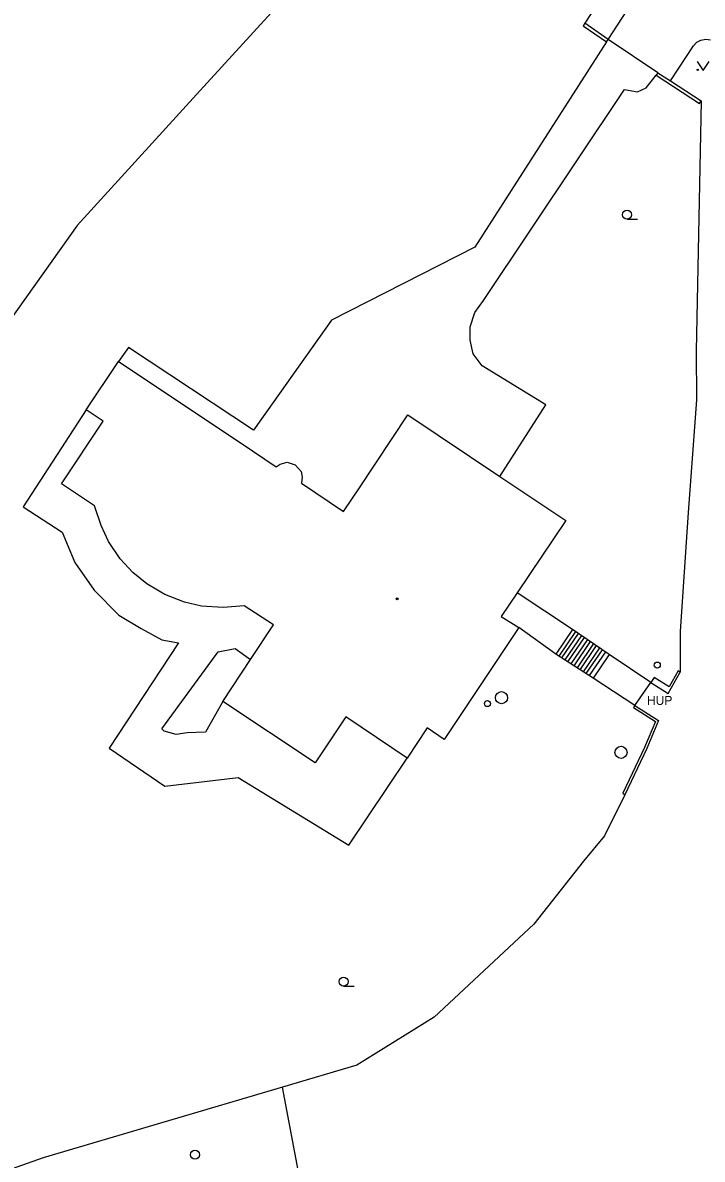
# Model space of a CAD drawing. Extents: x -598233 to -596890, y -1157848 to -1156431.
# Drawn here: x -598120.1 to -598063.7, y -1156844.7 to -1156750.3 of the extents above; entities that cross this region are included whole.
import ezdxf

# ---------------------------------------------------------------- set-up
doc = ezdxf.new("R2010")
doc.units = 0
for name, color, linetype in [('Level 11', 7, 'Continuous'), ('Level 27', 7, 'Continuous'), ('Level 28', 7, 'Continuous'), ('Level 31', 7, 'Continuous'), ('Level 36', 7, 'Continuous'), ('Level 39', 7, 'Continuous'), ('Level 41', 7, 'Continuous'), ('Level 5', 7, 'Continuous'), ('Level 7', 7, 'Continuous'), ('Level 8', 7, 'Continuous')]:
    doc.layers.add(name, color=color, linetype=linetype)

msp = doc.modelspace()

# ---------------------------------------------------------------- linework, layer by layer
at = {"layer": 'Level 11'}
for points in [[(-598071.52, -1156751.71), (-598066.4699, -1156743.92), (-598061.79, -1156746.1599)], [(-598071.66, -1156751.92), (-598082.6, -1156768.96), (-598094.5, -1156775.04), (-598100.99, -1156784.17), (-598111.37, -1156777.29), (-598112.19, -1156778.47)], [(-598066.36, -1156755.15), (-598064.44, -1156752.25)], [(-598064.44, -1156752.25), (-598064.17, -1156751.95), (-598063.82, -1156751.76), (-598063.43, -1156751.69), (-598063.03, -1156751.75)], [(-598080.51, -1156788.01), (-598076.71, -1156782.05), (-598082, -1156778.81), (-598082.73, -1156777.82), (-598082.99, -1156776.69), (-598082.99, -1156775.57), (-598082.6, -1156774.38), (-598081.87, -1156773.39), (-598070.16, -1156755.86), (-598069.1, -1156756.06), (-598068.38, -1156755.73), (-598067.53, -1156754.69)], [(-598114.86, -1156782.47), (-598120.1, -1156790.52), (-598116.86, -1156792.64), (-598115.8, -1156795.15), (-598114.21, -1156797.46), (-598112.16, -1156799.52), (-598110.31, -1156800.64), (-598108.59, -1156801.57), (-598107.2, -1156801.83), (-598112.96, -1156810.56), (-598108.33, -1156813.74), (-598102.24, -1156813.01), (-598093.05, -1156818.63), (-598088.21, -1156811.39)], [(-598074.48, -1156800.71), (-598079.08, -1156797.67)], [(-598075.88, -1156802.76), (-598078.94, -1156800.54)], [(-598074.48, -1156800.71), (-598075.88, -1156802.76)], [(-598071.43, -1156802.79), (-598074.48, -1156800.71)], [(-598074.23, -1156800.88), (-598075.63, -1156802.92)], [(-598075.38, -1156803.08), (-598073.98, -1156801.05)], [(-598073.74, -1156801.2199), (-598075.12, -1156803.25)], [(-598074.87, -1156803.4099), (-598073.49, -1156801.39)], [(-598073.24, -1156801.56), (-598074.62, -1156803.57)], [(-598103.53, -1156806.7), (-598104.95, -1156809.24), (-598106.48, -1156809.3), (-598107.4, -1156809.44), (-598108.39, -1156809.17), (-598108.59, -1156808.97), (-598103.9, -1156802.56), (-598102.51, -1156802.29), (-598101.22, -1156803.22)], [(-598074.36, -1156803.73), (-598072.99, -1156801.7199)], [(-598072.75, -1156801.89), (-598074.11, -1156803.9)], [(-598073.86, -1156804.06), (-598072.5, -1156802.06)], [(-598072.25, -1156802.23), (-598073.61, -1156804.2199)], [(-598073.35, -1156804.38), (-598072, -1156802.4)], [(-598071.75, -1156802.57), (-598073.1, -1156804.54)], [(-598072.78, -1156804.75), (-598075.88, -1156802.76)], [(-598071.43, -1156802.79), (-598072.78, -1156804.75)], [(-598067.9699, -1156805.13), (-598071.43, -1156802.79)], [(-598069.32, -1156807.02), (-598072.78, -1156804.75)], [(-598092.4, -1156836.89), (-598098.58, -1156838.72), (-598118.45, -1156844.59), (-598131.84, -1156849.33)], [(-598096.97, -1156855.95), (-598096.5, -1156852.82), (-598096.65, -1156849.09), (-598097.26, -1156845.61), (-598098.58, -1156838.72)]]:
    msp.add_lwpolyline(points, dxfattribs=at)
at = {"layer": 'Level 27'}
for centre in [(-598080.38, -1156806.38), (-598070.46, -1156810.92)]:
    msp.add_circle(centre, 0.5, dxfattribs=at)
at = {"layer": 'Level 28'}
msp.add_circle((-598067.45, -1156803.67), 0.25, dxfattribs=at)
at = {"layer": 'Level 31'}
msp.add_circle((-598081.55, -1156806.87), 0.25, dxfattribs=at)
at = {"layer": 'Level 36'}
for p, q in [((-598069.96, -1156766.645), (-598069.085, -1156766.645)), ((-598093.5, -1156830.335), (-598092.625, -1156830.335))]:
    msp.add_line(p, q, dxfattribs=at)
msp.add_lwpolyline([(-598064.14, -1156753.54), (-598063.64, -1156754.29), (-598063.14, -1156753.54)], dxfattribs=at)
for centre, radius in [((-598064.0902, -1156754.2398), 0.05), ((-598069.9601, -1156766.2699), 0.375), ((-598093.5001, -1156829.9599), 0.375), ((-598105.8401, -1156844.3399), 0.375)]:
    msp.add_circle(centre, radius, dxfattribs=at)
at = {"layer": 'Level 39'}
for radius in [0.09, 0.0398]:
    msp.add_circle((-598089.05, -1156798.17), radius, dxfattribs=at)
at = {"layer": 'Level 5'}
for points in [[(-598114.86, -1156782.4699), (-598112.19, -1156778.4699)], [(-598112.19, -1156778.4699), (-598102.01, -1156785.25)], [(-598113.45, -1156783.4099), (-598114.86, -1156782.4699)], [(-598116.9099, -1156788.62), (-598113.45, -1156783.4099)], [(-598092.18, -1156788.94), (-598088.1599, -1156782.9)], [(-598088.16, -1156782.9), (-598080.51, -1156788.01), (-598075.04, -1156791.66)], [(-598102.01, -1156785.25), (-598099.09, -1156787.2)], [(-598099.09, -1156787.2), (-598098.75, -1156786.99)], [(-598098.75, -1156786.99), (-598098.17, -1156786.82)], [(-598098.17, -1156786.82), (-598097.53, -1156787.03)], [(-598097.53, -1156787.03), (-598097.03, -1156787.59)], [(-598097.03, -1156787.59), (-598096.93, -1156788.07)], [(-598096.93, -1156788.07), (-598096.98, -1156788.57)], [(-598114.19, -1156790.45), (-598116.9099, -1156788.62)], [(-598096.98, -1156788.57), (-598093.5, -1156790.9099)], [(-598093.5, -1156790.9099), (-598092.18, -1156788.94)], [(-598113.64, -1156792.09), (-598114.19, -1156790.45)], [(-598113.01, -1156793.4099), (-598113.64, -1156792.09)], [(-598075.04, -1156791.6599), (-598079.08, -1156797.67)], [(-598112.05, -1156794.85), (-598113.01, -1156793.4099)], [(-598111.01, -1156795.98), (-598112.05, -1156794.85)], [(-598109.83, -1156796.93), (-598111.01, -1156795.98)], [(-598108.81, -1156797.54), (-598109.83, -1156796.93)], [(-598108.35, -1156797.82), (-598108.81, -1156797.54)], [(-598106.7199, -1156798.44), (-598108.35, -1156797.82)], [(-598079.08, -1156797.67), (-598080.42, -1156799.65)], [(-598105.3, -1156798.77), (-598106.7199, -1156798.44)], [(-598103.49, -1156798.88), (-598105.3, -1156798.77)], [(-598101.76, -1156798.74), (-598103.49, -1156798.88)], [(-598099.31, -1156800.34), (-598101.76, -1156798.74)], [(-598080.42, -1156799.65), (-598078.94, -1156800.54)], [(-598103.53, -1156806.7), (-598101.22, -1156803.22), (-598099.31, -1156800.34)], [(-598078.94, -1156800.54), (-598085.15, -1156809.84)], [(-598095.87, -1156811.8), (-598103.53, -1156806.7)], [(-598093.31, -1156807.9699), (-598095.87, -1156811.8)], [(-598088.21, -1156811.39), (-598093.31, -1156807.9699)], [(-598086.56, -1156808.89), (-598088.21, -1156811.39)], [(-598085.15, -1156809.84), (-598086.56, -1156808.89)]]:
    msp.add_lwpolyline(points, dxfattribs=at)
at = {"layer": 'Level 7'}
for points in [[(-598063.3, -1156715.15), (-598064.52, -1156716.23), (-598078.88, -1156728.85), (-598090.53, -1156740.18), (-598095.06, -1156744.59), (-598105.71, -1156756.28), (-598115.63, -1156767.17), (-598137.57, -1156798.02)], [(-598068.15, -1156742.23), (-598073.4699, -1156750.36)], [(-598073.4699, -1156750.36), (-598073.61, -1156750.57)], [(-598073.61, -1156750.57), (-598071.6599, -1156751.92)], [(-598071.52, -1156751.71), (-598073.4699, -1156750.36)], [(-598071.6599, -1156751.92), (-598071.52, -1156751.71)], [(-598067.39, -1156754.48), (-598067.53, -1156754.69)], [(-598067.39, -1156754.48), (-598066.36, -1156755.15)], [(-598067.53, -1156754.69), (-598063.93, -1156757.03)], [(-598066.36, -1156755.15), (-598063.79, -1156756.82)], [(-598063.79, -1156756.82), (-598064.23, -1156777.61), (-598064.18, -1156781.65), (-598064.6599, -1156788.01)], [(-598063.93, -1156757.03), (-598063.79, -1156756.82)], [(-598064.6599, -1156788.01), (-598064.89, -1156791.01), (-598065.55, -1156800.88)], [(-598065.55, -1156800.88), (-598065.54, -1156804.25)], [(-598067.9699, -1156805.13), (-598066.54, -1156806.02), (-598065.54, -1156804.25)], [(-598065.71, -1156804.15), (-598066.46, -1156805.48)], [(-598065.54, -1156804.25), (-598065.71, -1156804.15)], [(-598067.71, -1156804.71), (-598067.9699, -1156805.13)], [(-598066.46, -1156805.48), (-598067.71, -1156804.71)], [(-598069.32, -1156807.02), (-598067.35, -1156808.27), (-598068.32, -1156810.59), (-598070.14, -1156814.44)], [(-598069.32, -1156807.02), (-598069.43, -1156807.19)], [(-598069.43, -1156807.19), (-598067.6, -1156808.35)], [(-598067.6, -1156808.35), (-598068.5, -1156810.51)], [(-598068.5, -1156810.51), (-598070.31, -1156814.32)], [(-598070.14, -1156814.44), (-598071.82, -1156817.85)], [(-598070.31, -1156814.32), (-598070.14, -1156814.44)], [(-598071.82, -1156817.85), (-598073.58, -1156819.96)], [(-598073.58, -1156819.96), (-598077.69, -1156825.18), (-598085.9699, -1156832.9), (-598092.4, -1156836.89)]]:
    msp.add_lwpolyline(points, dxfattribs=at)
at = {"layer": 'Level 8'}
for points in [[(-598067.39, -1156754.48), (-598071.52, -1156751.71)], [(-598069.32, -1156807.02), (-598067.9699, -1156805.13)]]:
    msp.add_lwpolyline(points, dxfattribs=at)

# ---------------------------------------------------------------- texts
at = {"layer": 'Level 41'}
msp.add_text('HUP', height=0.75, dxfattribs=at).set_placement((-598068.31, -1156806.98))

doc.saveas('drawing.dxf')
